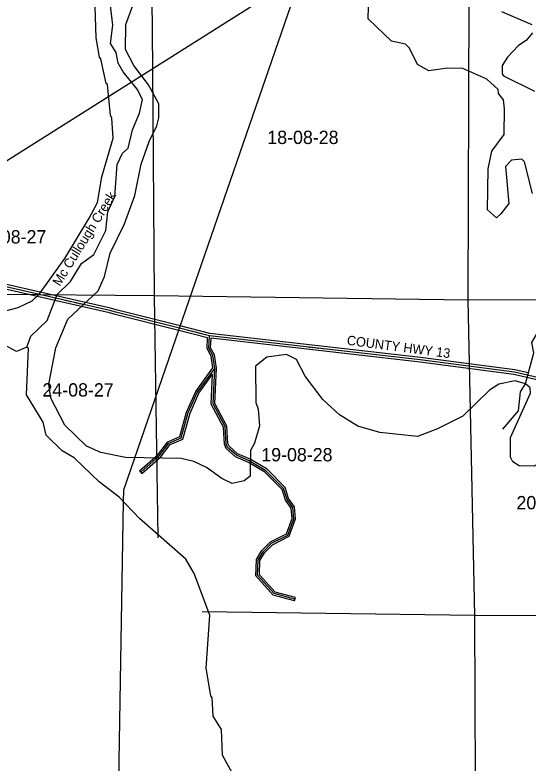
# Model space of a CAD drawing. Extents: x 418523 to 616617, y 1878279 to 2196743.
# Drawn here: x 486921 to 495597, y 1978983 to 1991620 of the extents above; entities that cross this region are included whole.
import ezdxf

# ---------------------------------------------------------------- set-up
doc = ezdxf.new("R2010")
doc.units = 0
for name, color, linetype in [('Level 1', 7, 'Continuous'), ('Level 2', 7, 'Continuous'), ('Level 22', 7, 'Continuous'), ('Level 23', 7, 'Continuous'), ('Level 28', 7, 'Continuous'), ('Level 31', 7, 'Continuous'), ('Level 32', 7, 'Continuous'), ('Level 34', 7, 'Continuous'), ('Level 41', 7, 'Continuous'), ('Level 5', 7, 'Continuous'), ('Level 55', 7, 'Continuous'), ('Level 7', 7, 'Continuous')]:
    doc.layers.add(name, color=color, linetype=linetype)

msp = doc.modelspace()

# ---------------------------------------------------------------- linework, layer by layer
at = {"layer": 'Level 1'}
for p, q in [((489252.006, 1990713.251), (489160.594, 2002698.256)), ((495390.078, 1994579.436), (483818.505, 1987290.855)), ((494595.63, 1992150.917), (494580.176, 1986799.598)), ((489281.291, 1986873.59), (489252.006, 1990713.251)), ((489281.291, 1986873.59), (486013.596, 1986904.071)), ((494580.176, 1986799.598), (489281.291, 1986873.59)), ((489344.695, 1982785.102), (489281.291, 1986873.59)), ((497640.721, 1986817.067), (494580.176, 1986799.598)), ((494580.176, 1986799.598), (494692.71, 1981475.583)), ((494692.71, 1981475.583), (490084.887, 1981537.663)), ((494692.71, 1981475.583), (497617.689, 1981487.291)), ((494692.71, 1981475.583), (494709.734, 1976218.175))]:
    msp.add_line(p, q, dxfattribs=at)
at = {"layer": 'Level 22'}
for p, q in [((489703.935, 1986328.857), (488624.14, 1986601.436)), ((490208.67, 1986201.467), (489703.935, 1986328.857)), ((493774.808, 1985792.371), (490208.67, 1986201.467))]:
    msp.add_line(p, q, dxfattribs=at)
for points in [[(487606.036, 1986835.578), (485753.941, 1987256.906), (482731.175, 1988026.063)], [(488624.14, 1986601.436), (488526.87, 1986626.246), (487606.036, 1986835.578)], [(495587.484, 1985533.456), (495365.976, 1985584.614), (493774.808, 1985792.371)], [(496940.004, 1984931.51), (496888.847, 1984985.191), (496681.165, 1985153.016), (496248.837, 1985380.008), (495587.484, 1985533.456)]]:
    msp.add_lwpolyline(points, dxfattribs=at)
at = {"layer": 'Level 23'}
for p, q in [((489713.726, 1986367.641), (488633.93, 1986640.22)), ((489694.146, 1986290.073), (488614.35, 1986562.651)), ((490177.171, 1986168.161), (489694.148, 1986290.072)), ((490215.875, 1986240.903), (489713.725, 1986367.641)), ((493779.987, 1985832.035), (490215.876, 1986240.903)), ((493769.63, 1985752.707), (490236.782, 1986157.978))]:
    msp.add_line(p, q, dxfattribs=at)
for points in [[(487614.91, 1986874.582), (485763.311, 1987295.797), (482782.427, 1988054.296)], [(487597.164, 1986796.574), (485744.572, 1987218.015), (482721.31, 1987987.296)], [(488614.253, 1986562.676), (488517.493, 1986587.357), (487597.17, 1986796.572)], [(488634.025, 1986640.196), (488536.248, 1986665.136), (487614.904, 1986874.584)], [(495578.483, 1985494.481), (495358.87, 1985545.201), (493769.63, 1985752.707)], [(495596.485, 1985572.432), (495373.084, 1985624.026), (493779.987, 1985832.035)], [(496911.045, 1984903.913), (496861.684, 1984955.711), (496659.085, 1985119.43), (496234.792, 1985342.204), (495578.444, 1985494.491)]]:
    msp.add_lwpolyline(points, dxfattribs=at)
at = {"layer": 'Level 31'}
for points in [[(490297.855, 1985650.836), (490265.527, 1985867.727), (490199.48, 1985993.127), (490208.67, 1986201.467)], [(489047.352, 1983897.824), (489356.94, 1984171.346), (489524.781, 1984387.327), (489733.608, 1984478.023), (489852.27, 1984902.611), (490004.176, 1985243.768), (490297.855, 1985650.836)], [(491654.543, 1981750.949), (491304.723, 1981844.527), (491022.816, 1982154.185), (491032.544, 1982412.707), (491116.295, 1982553.796), (491258.735, 1982694.986), (491534.726, 1982835.211), (491635.888, 1983110.051), (491620.25, 1983301.775), (491520.923, 1983435.686), (491463.376, 1983619.231), (491164.633, 1983920.964), (490882.106, 1984089.159), (490665.859, 1984181.778), (490516.416, 1984315.919), (490491.619, 1984374.218), (490476.442, 1984666.31), (490269.765, 1985050.549), (490297.855, 1985650.836)]]:
    msp.add_lwpolyline(points, dxfattribs=at)
at = {"layer": 'Level 32'}
for p, q in [((489027.489, 1983920.306), (489067.215, 1983875.341)), ((491646.79, 1981721.967), (491662.295, 1981779.931))]:
    msp.add_line(p, q, dxfattribs=at)
for points in [[(490266.383, 1985658.486), (490236.606, 1985858.26), (490169.15, 1985986.335), (490177.171, 1986168.161)], [(490327.96, 1985652.359), (490294.449, 1985877.194), (490229.81, 1985999.921), (490236.783, 1986157.978)], [(489027.489, 1983920.306), (489334.974, 1984191.971), (489505.797, 1984411.791), (489708.558, 1984499.851), (489823.968, 1984912.805), (489978.031, 1985258.806), (490266.383, 1985658.486)], [(491662.295, 1981779.931), (491320.98, 1981871.234), (491053.256, 1982165.312), (491062.236, 1982403.954), (491140.137, 1982535.186), (491276.516, 1982670.368), (491558.813, 1982813.798), (491666.327, 1983105.897), (491649.455, 1983312.761), (491548.035, 1983449.492), (491489.823, 1983635.161), (491183.263, 1983944.787), (490895.744, 1984115.954), (490682.217, 1984207.408), (490541.415, 1984333.794), (490521.304, 1984381.076), (490506.052, 1984674.591), (490300.12, 1985057.445), (490327.96, 1985652.359)], [(489067.215, 1983875.341), (489378.907, 1984150.721), (489543.765, 1984362.865), (489758.658, 1984456.194), (489880.571, 1984892.416), (490030.321, 1985228.731), (490263.173, 1985551.485)], [(491646.79, 1981721.967), (491288.466, 1981817.821), (490992.375, 1982143.058), (491002.852, 1982421.461), (491092.454, 1982572.406), (491240.955, 1982719.602), (491510.64, 1982856.624), (491605.449, 1983114.206), (491591.046, 1983290.789), (491493.811, 1983421.88), (491436.93, 1983603.302), (491146.003, 1983897.141), (490868.468, 1984062.364), (490649.5, 1984156.148), (490491.418, 1984298.044), (490461.935, 1984367.36), (490446.831, 1984658.028), (490239.408, 1985043.654), (490263.173, 1985551.485)]]:
    msp.add_lwpolyline(points, dxfattribs=at)
at = {"layer": 'Level 5'}
for points in [[(487122.061, 1986010.356), (487189.74, 1986193.391), (487466.28, 1986458.681), (487635.395, 1986899.593), (487861.645, 1987115.121), (488046.683, 1987422.591), (488255.905, 1987571.497), (488458.171, 1987978.9), (488493.246, 1988295.488), (488611.334, 1988553.286), (488647.625, 1989094.96), (488740.333, 1989286.206), (488832.493, 1989369.079), (488909.189, 1989677.127), (489027.406, 1989959.906), (489078.693, 1990193.061), (488987.948, 1990368.615), (488747.759, 1990661.7), (488665.155, 1990803.842), (488632.82, 1990987.446), (488533.566, 1991138.018), (488576.921, 1991446.236), (488537.035, 1991779.924)], [(495555.207, 1985389.591), (495691.44, 1985914.066), (495659.006, 1986089.32), (495776.795, 1986288.736), (495802.623, 1986438.66), (496137.904, 1986778.652)], [(487122.061, 1986010.356), (486946.61, 1985936.271), (486738.794, 1986045.791), (486157.675, 1986499.096)], [(490601.193, 1978805.509), (490427.764, 1979114.905), (490413.446, 1979548.455), (490272.94, 1979774.329), (490257.974, 1980091.176), (490233.123, 1980116.317), (490152.283, 1980583.607), (490215.478, 1981483.611), (489952.511, 1982185.305), (489812.105, 1982427.809), (489023.848, 1983115.656), (488683.985, 1983475.981), (488343.605, 1983736.244), (487920.61, 1984138.679), (487721.164, 1984256.469), (487447.504, 1984524.712), (487398.66, 1984741.717), (487117.716, 1985201.756), (487146.942, 1985985.215), (487122.061, 1986010.356)], [(495167.613, 1984624.737), (495436.013, 1984931.748), (495471.128, 1985256.666), (495555.207, 1985389.591)]]:
    msp.add_lwpolyline(points, dxfattribs=at)
at = {"layer": 'Level 55'}
msp.add_line((488584.135, 1973383.086), (488757.045, 1983401.289), dxfattribs=at)
for points in [[(489703.935, 1986328.857), (491699.693, 1992107.243), (491696.695, 1992287.636)], [(488757.045, 1983401.289), (488760.48, 1983598.016), (489703.935, 1986328.857)]]:
    msp.add_lwpolyline(points, dxfattribs=at)
at = {"layer": 'Level 7'}
for points in [[(486541.501, 1986563.732), (486975.607, 1986678.08), (487209.649, 1986793.516), (487335.32, 1986909.57), (487763.706, 1987507.46), (488175.882, 1988188.851), (488319.04, 1988454.82), (488388.054, 1988887.951), (488583.285, 1989537.14), (488560.139, 1989879.068), (488535.398, 1989929.219), (488488.157, 1990446.331), (488463.247, 1990463.171), (488373.808, 1990880.451), (488348.926, 1990905.621), (488292.34, 1991231.028), (488263.804, 1992123.19)], [(495555.207, 1985389.591), (495380.413, 1985440.561), (495105.019, 1985383.706), (494946.067, 1985284.521), (494493.557, 1984845.125), (494067.223, 1984630.664), (493724.719, 1984499.157), (493091.516, 1984569.251), (492716.937, 1984671.319), (492409.539, 1984864.721), (492127.509, 1985124.653), (491829.496, 1985518.1), (491680.979, 1985802.325), (491514.715, 1985886.605), (491180.999, 1985838.39), (490988.448, 1985689.384), (490993.449, 1985072.458), (491034.541, 1984963.856), (491058.047, 1984680.29), (490973.11, 1984388.971), (490905.731, 1984264.287), (490895.079, 1983830.826), (490794.579, 1983748.023), (490594.275, 1983707.42), (490419.671, 1983791.7), (490162.233, 1983976.511), (489946.047, 1984077.731), (489729.563, 1984128.89), (488787.625, 1984142.339), (488371.266, 1984227.956), (488130.1, 1984337.606), (487765.197, 1984689.731), (487525.905, 1985149.509), (487493.83, 1985383.124), (487613.88, 1985999.361), (487816.535, 1986481.796), (488327.666, 1986962.553), (488437.345, 1987203.711), (488531.139, 1987595.031), (488775.605, 1988093.906), (488944.88, 1988568.161), (489056.132, 1989101.095), (489191.578, 1989483.856), (489318.065, 1989749.924), (489352.124, 1989883.147), (489353.37, 1990116.563), (489180.07, 1990442.599), (488931.75, 1990769.064), (488791.473, 1991036.609), (488793.765, 1991461.76), (488912.172, 1991777.889)], [(495672.614, 1988606.872), (495533.781, 1989141.154), (495492.33, 1989183.065), (495317.167, 1989167.312), (495216.537, 1989059.488), (495271.529, 1988433.973), (495137.2, 1988259.627), (495061.81, 1988193.325), (495061.81, 1988193.325), (494912.474, 1988327.526), (494924.542, 1989019.384), (494984.528, 1989319.162), (495194.447, 1989601.491), (495196.8, 1990034.982), (495180.947, 1990185.096), (495098.174, 1990293.927), (495090.192, 1990360.689), (494899.405, 1990536.761), (494491.875, 1990714.021), (494233.48, 1990723.768), (493916.445, 1990675.453), (493725.3, 1990784.873), (493593.382, 1991060.688), (493527.06, 1991127.739), (493285.595, 1991179.067), (492895.82, 1991556.302), (492896.897, 1991756.377)], [(495147.31, 1991677.532), (495662.984, 1991458.003)], [(495670.536, 1991316.22), (495569.847, 1991191.736), (495427.635, 1991100.791), (495251.525, 1990910.005), (495159.076, 1990768.77), (495158.329, 1990627.056), (495183.14, 1990593.576), (495706.915, 1990332.336)], [(496308.089, 1984326.813), (496141.136, 1984286.011), (496015.496, 1984178.326), (495697.744, 1983996.628), (495447.719, 1984006.306), (495339.705, 1984073.586), (495298.414, 1984148.847), (495300.218, 1984482.306), (495637.721, 1985230.778), (495629.88, 1985322.511), (495555.207, 1985389.591)]]:
    msp.add_lwpolyline(points, dxfattribs=at)

# ---------------------------------------------------------------- texts
at = {"layer": 'Level 2'}
for s, p in [('18-08-28', (491187.711, 1989440.252)), ('13-08-27', (486246.715, 1987760.451)), ('24-08-27', (487385.92, 1985173.999)), ('19-08-28', (491086.315, 1984079.409)), ('20-08-28', (495400.888, 1983269.147))]:
    msp.add_text(s, height=225, dxfattribs=at).set_placement(p)
at = {"layer": 'Level 28'}
msp.add_text('COUNTY HWY 13', height=160, rotation=352.5603667, dxfattribs=at).set_placement((492525.908, 1986049.866))
at = {"layer": 'Level 34'}
for height, rotation, p in [(24.99916, 347.1920806, (487764.153, 1986784.051)), (25, 345.8342917, (489827.731, 1986284.723)), (25, 353.4551722, (491861.708, 1985999.256))]:
    msp.add_text('COUNTY HWY 13', height=height, rotation=rotation, dxfattribs=at).set_placement(p)
at = {"layer": 'Level 41'}
msp.add_text('Mc Cullough Creek', height=160, rotation=58.1427444, dxfattribs=at).set_placement((487679.651, 1987027.331))

doc.saveas('drawing.dxf')
